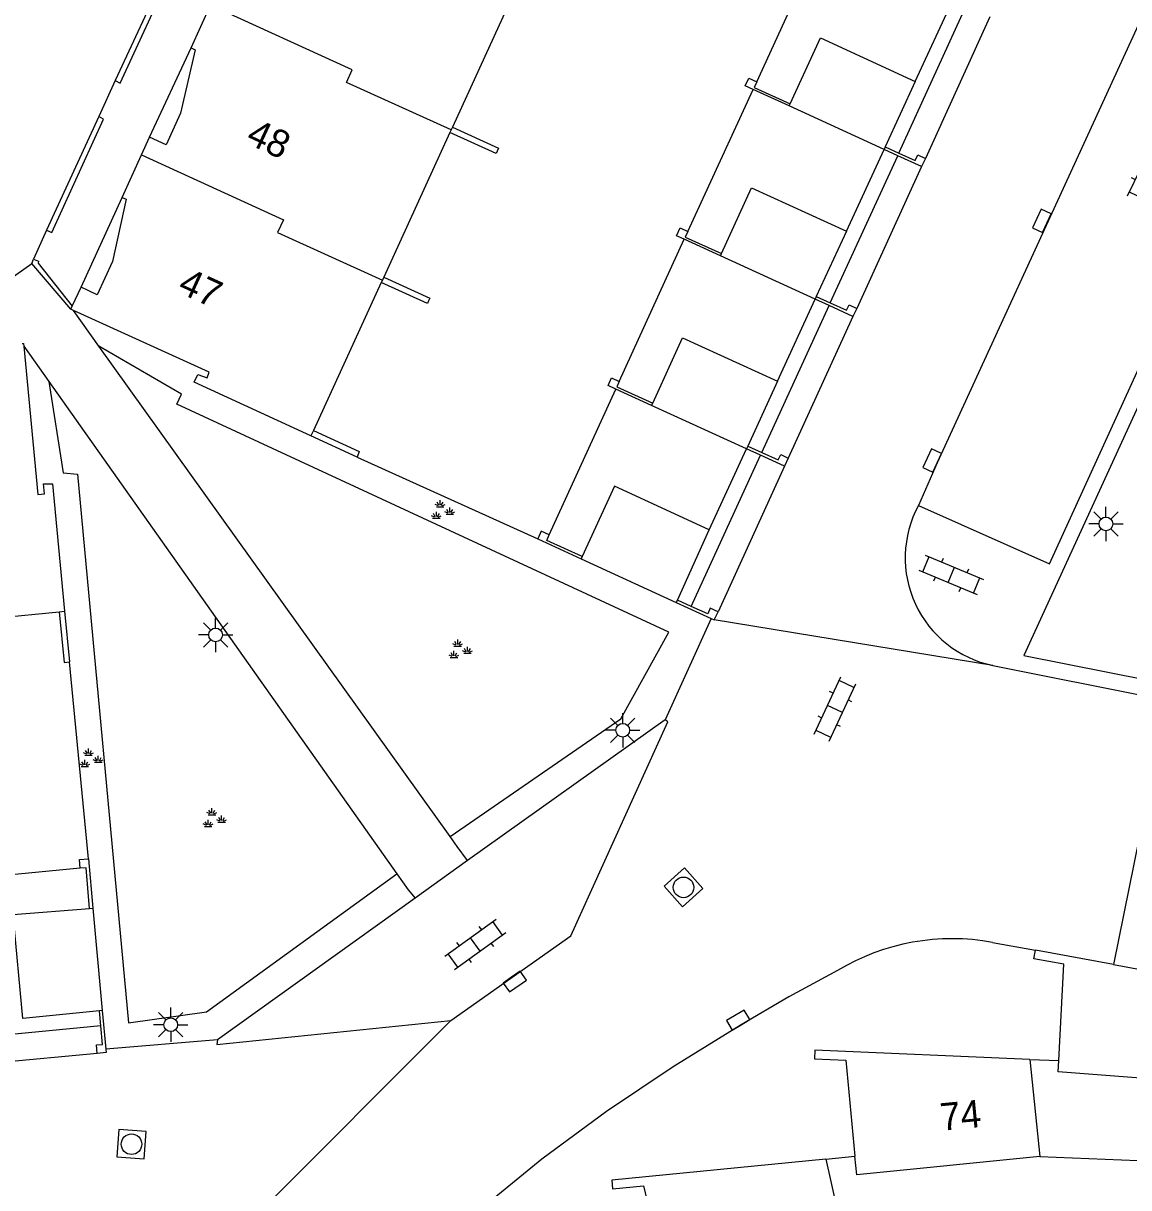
# Model space of a CAD drawing. Extents: x 124000 to 128010, y 398999 to 403000.
# Drawn here: x 126682.76 to 126722.99, y 400386.2 to 400428.6 of the extents above; entities that cross this region are included whole.
import ezdxf

# ---------------------------------------------------------------- set-up
doc = ezdxf.new("R2010")
doc.units = 0
for name, color, linetype in [('gg-afsc-erfafscheiding', 7, 'Continuous'), ('gg-afsc-hekwerk', 7, 'Continuous'), ('gg-afsc-muur', 7, 'Continuous'), ('gg-anno-huisnummerreeks BGT', 7, 'Continuous'), ('gg-bbg-bijgebouw', 7, 'Continuous'), ('gg-bbg-hoofdgebouw', 7, 'Continuous'), ('gg-bbg-luifel en loopbrug', 7, 'Continuous'), ('gg-bbg-onder overbouw', 7, 'Continuous'), ('gg-bbg-pand overbouw', 7, 'Continuous'), ('gg-bbg-tussenscheiding', 7, 'Continuous'), ('gg-knt-verharding', 7, 'Continuous'), ('gg-knt-verharding nz', 7, 'Continuous'), ('gt-grn-groengrens', 7, 'Continuous'), ('gt-grn-weggrens', 7, 'Continuous'), ('gt-symb-groenvak', 7, 'Continuous'), ('gt-symb-klinker verharding', 7, 'Continuous'), ('gt-symb-kolk', 7, 'Continuous'), ('gt-symb-lichtmast', 7, 'Continuous'), ('gt-symb-rioolschacht', 7, 'Continuous')]:
    doc.layers.add(name, color=color, linetype=linetype)

# ---------------------------------------------------------------- blocks, each defined once
blk = doc.blocks.new('gt0-LMAST')
at = {"layer": 'gt-symb-lichtmast'}
for p, q in [((-0.182, 0.173), (-0.447, 0.438)), ((-0.005, 0.246), (-0.005, 0.621)), ((0.172, 0.173), (0.437, 0.438)), ((-0.255, -0.004), (-0.63, -0.004)), ((-0.182, -0.181), (-0.447, -0.446)), ((-0.005, -0.254), (-0.005, -0.629)), ((0.437, -0.446), (0.172, -0.181)), ((0.245, -0.004), (0.62, -0.004))]:
    blk.add_line(p, q, dxfattribs=at)
blk.add_circle((-0.005, -0.004), 0.25, dxfattribs=at)
blk = doc.blocks.new('gt0-KOLK')
at = {"layer": 'gt-symb-kolk'}
blk.add_lwpolyline([(0, 0), (0.375, 0), (0.375, 0.4), (-0.375, 0.4), (-0.375, 0), (0, 0)], dxfattribs=at)
blk = doc.blocks.new('gt0-KL1')
at = {"layer": 'gt-symb-klinker verharding'}
for p, q in [((-0.5, 0.3), (-0.5, 0.45)), ((0.5, 0.3), (0.5, 0.45)), ((-1.15, 0.3), (1.15, 0.3)), ((-1, -0.3), (-1, 0.3)), ((0, -0.3), (0, 0.3)), ((1, -0.3), (1, 0.3)), ((-1.15, -0.3), (1.15, -0.3)), ((-0.5, -0.45), (-0.5, -0.3)), ((0.5, -0.45), (0.5, -0.3))]:
    blk.add_line(p, q, dxfattribs=at)
blk = doc.blocks.new('gt0-RS')
at = {"layer": 'gt-symb-rioolschacht'}
blk.add_lwpolyline([(-0.5, -0.5), (0.5, -0.5), (0.5, 0.5), (-0.5, 0.5)], close=True, dxfattribs=at)
blk.add_circle((0, 0), 0.375, dxfattribs=at)
blk = doc.blocks.new('gt0-GRVAK')
at = {"layer": 'gt-symb-groenvak'}
for p, q in [((-0.11, 0.189), (-0.228, 0.24)), ((-0.182, 0.153), (0.088, 0.153)), ((-0.091, 0.211), (-0.156, 0.322)), ((-0.047, 0.214), (-0.047, 0.393)), ((-0.004, 0.211), (0.061, 0.322)), ((0.015, 0.189), (0.133, 0.24)), ((0.262, -0.052), (0.197, 0.059)), ((0.305, -0.049), (0.305, 0.13)), ((0.349, -0.052), (0.414, 0.059)), ((-0.245, -0.228), (-0.363, -0.177)), ((-0.318, -0.264), (-0.047, -0.264)), ((-0.226, -0.206), (-0.291, -0.095)), ((-0.183, -0.203), (-0.183, -0.024)), ((-0.139, -0.206), (-0.074, -0.095)), ((-0.12, -0.228), (-0.002, -0.177)), ((0.243, -0.074), (0.125, -0.023)), ((0.17, -0.11), (0.441, -0.11)), ((0.368, -0.074), (0.486, -0.023))]:
    blk.add_line(p, q, dxfattribs=at)

msp = doc.modelspace()

# ---------------------------------------------------------------- linework, layer by layer
at = {"layer": 'gg-afsc-erfafscheiding'}
for p, q in [((126715.222, 400426.48), (126716.589, 400429.454)), ((126712.718, 400421.023), (126714.089, 400424.003)), ((126710.207, 400415.568), (126711.578, 400418.551)), ((126707.725, 400410.153), (126709.083, 400413.105))]:
    msp.add_line(p, q, dxfattribs=at)
at = {"layer": 'gg-afsc-hekwerk'}
for p, q in [((126694.906, 400412.798), (126701.479, 400409.821)), ((126685.127, 400398.177), (126684.432, 400405.346))]:
    msp.add_line(p, q, dxfattribs=at)
at = {"layer": 'gg-afsc-muur'}
for p, q in [((126688.022, 400430.66), (126686.101, 400426.517)), ((126685.499, 400425.203), (126683.594, 400421.07)), ((126715.451, 400423.379), (126714.584, 400423.776)), ((126715.596, 400423.669), (126715.451, 400423.379)), ((126683.064, 400419.845), (126683.122, 400420.011)), ((126684.488, 400418.185), (126683.064, 400419.845)), ((126712.954, 400417.92), (126712.084, 400418.319)), ((126713.094, 400418.206), (126712.954, 400417.92)), ((126694.906, 400412.798), (126693.226, 400413.572)), ((126710.465, 400412.475), (126709.591, 400412.874)), ((126710.602, 400412.762), (126710.465, 400412.475)), ((126701.479, 400409.821), (126703.063, 400409.094)), ((126706.526, 400407.506), (126707.796, 400406.923)), ((126684.259, 400407.186), (126684.432, 400405.346)), ((126707.796, 400406.923), (126707.901, 400406.875)), ((126707.901, 400406.875), (126708.047, 400407.17)), ((126685.127, 400398.177), (126685.291, 400396.381)), ((126685.632, 400392.649), (126685.761, 400391.243))]:
    msp.add_line(p, q, dxfattribs=at)
for points in [[(126686.101, 400426.517), (126686.277, 400426.419), (126688.185, 400430.556), (126688.022, 400430.66)], [(126709.328, 400426.185), (126709.037, 400426.318), (126709.163, 400426.595), (126709.454, 400426.463)], [(126683.594, 400421.07), (126683.797, 400420.983), (126685.675, 400425.109), (126685.499, 400425.203)], [(126698.375, 400424.82), (126700.057, 400424.05), (126700.01, 400423.946)], [(126700.01, 400423.946), (126699.968, 400423.855), (126698.286, 400424.625)], [(126714.628, 400423.873), (126715.218, 400423.603), (126715.311, 400423.802), (126715.596, 400423.669)], [(126706.817, 400420.733), (126706.534, 400420.863), (126706.667, 400421.144), (126706.947, 400421.011)], [(126683.122, 400420.011), (126683.31, 400419.934), (126683.292, 400419.867), (126684.538, 400418.292)], [(126695.873, 400419.354), (126697.551, 400418.585), (126697.505, 400418.485)], [(126697.505, 400418.485), (126697.463, 400418.394), (126695.785, 400419.162)], [(126712.128, 400418.415), (126712.72, 400418.149), (126712.82, 400418.345), (126713.094, 400418.206)], [(126704.321, 400415.277), (126704.04, 400415.405), (126704.161, 400415.682), (126704.445, 400415.558)], [(126693.315, 400413.767), (126694.987, 400413), (126694.906, 400412.798)], [(126709.635, 400412.97), (126710.228, 400412.702), (126710.326, 400412.899), (126710.602, 400412.762)], [(126701.896, 400409.971), (126701.603, 400410.101), (126701.479, 400409.821)], [(126708.047, 400407.17), (126707.756, 400407.296), (126707.669, 400407.094), (126707.068, 400407.366)], [(126684.063, 400407.167), (126684.24, 400405.323), (126684.432, 400405.346)], [(126684.83, 400397.832), (126684.804, 400398.151), (126685.127, 400398.177)], [(126685.443, 400391.092), (126685.419, 400391.402), (126685.638, 400391.419), (126685.578, 400392.091)], [(126685.761, 400391.243), (126685.772, 400391.123), (126685.443, 400391.092)]]:
    msp.add_lwpolyline(points, dxfattribs=at)
at = {"layer": 'gg-bbg-bijgebouw'}
for p, q in [((126710.632, 400425.587), (126710.669, 400425.669)), ((126714.089, 400424.003), (126710.632, 400425.587)), ((126714.133, 400424.099), (126714.089, 400424.003)), ((126708.129, 400420.132), (126708.167, 400420.215)), ((126711.578, 400418.551), (126708.129, 400420.132)), ((126711.62, 400418.643), (126711.578, 400418.551)), ((126705.625, 400414.682), (126705.665, 400414.77)), ((126709.083, 400413.105), (126705.625, 400414.682)), ((126709.126, 400413.199), (126709.083, 400413.105)), ((126703.101, 400409.178), (126703.063, 400409.094)), ((126703.063, 400409.094), (126706.526, 400407.506)), ((126706.526, 400407.506), (126706.566, 400407.594)), ((126685.17, 400396.371), (126685.291, 400396.381)), ((126685.291, 400396.381), (126685.632, 400392.649)), ((126722.44, 400394.325), (126719.599, 400394.852)), ((126722.44, 400394.325), (126727.225, 400393.438)), ((126685.632, 400392.649), (126685.53, 400392.639)), ((126719.39, 400390.872), (126719.752, 400387.334))]:
    msp.add_line(p, q, dxfattribs=at)
for points in [[(126710.669, 400425.669), (126711.768, 400428.064), (126715.222, 400426.48), (126714.133, 400424.099)], [(126708.167, 400420.215), (126709.258, 400422.611), (126712.718, 400421.023), (126711.62, 400418.643)], [(126705.665, 400414.77), (126706.749, 400417.146), (126710.207, 400415.568), (126709.126, 400413.199)], [(126706.566, 400407.594), (126707.725, 400410.153), (126704.271, 400411.737), (126703.101, 400409.178)], [(126685.53, 400392.639), (126682.733, 400392.36), (126682.385, 400396.144), (126685.17, 400396.371)], [(126720.449, 400390.826), (126720.634, 400394.335), (126719.541, 400394.537), (126719.599, 400394.852)], [(126719.39, 400390.872), (126711.573, 400391.208), (126711.559, 400390.888), (126712.692, 400390.842), (126713.026, 400387.346)], [(126726.414, 400389.957), (126720.427, 400390.413), (126720.449, 400390.826)], [(126711.969, 400387.242), (126704.173, 400386.476), (126704.204, 400386.158), (126705.332, 400386.272), (126706.135, 400382.904)], [(126711.969, 400387.242), (126712.742, 400383.77), (126706.304, 400382.197), (126706.135, 400382.904)], [(126719.752, 400387.334), (126713.091, 400386.669), (126713.026, 400387.346)]]:
    msp.add_lwpolyline(points, dxfattribs=at)
at = {"layer": 'gg-bbg-hoofdgebouw'}
for p, q in [((126700.786, 400430.083), (126698.375, 400424.82)), ((126688.868, 400427.698), (126689.565, 400429.261)), ((126698.326, 400424.712), (126698.286, 400424.625)), ((126698.375, 400424.82), (126698.326, 400424.712)), ((126687.057, 400423.803), (126687.348, 400424.447)), ((126698.286, 400424.625), (126695.873, 400419.354)), ((126686.358, 400422.254), (126687.057, 400423.803)), ((126695.825, 400419.249), (126695.785, 400419.162)), ((126695.873, 400419.354), (126695.825, 400419.249)), ((126684.538, 400418.292), (126684.861, 400418.983)), ((126695.785, 400419.162), (126693.315, 400413.767)), ((126684.488, 400418.185), (126684.538, 400418.292)), ((126684.579, 400418.143), (126684.488, 400418.185)), ((126693.315, 400413.767), (126693.226, 400413.572)), ((126678.13, 400406.606), (126684.063, 400407.167)), ((126684.063, 400407.167), (126684.259, 400407.186))]:
    msp.add_line(p, q, dxfattribs=at)
for points in [[(126693.226, 400413.572), (126688.98, 400415.528), (126689.11, 400415.809), (126689.452, 400415.683), (126689.518, 400415.894), (126684.579, 400418.143)], [(126682.716, 400416.936), (126682.768, 400416.941), (126682.777, 400416.84)], [(126682.777, 400416.84), (126683.281, 400411.435), (126683.53, 400411.458), (126683.491, 400411.83), (126683.824, 400411.828), (126684.259, 400407.186)]]:
    msp.add_lwpolyline(points, dxfattribs=at)
at = {"layer": 'gg-bbg-luifel en loopbrug'}
for p, q in [((126709.454, 400426.463), (126711.821, 400431.637)), ((126714.628, 400423.873), (126717.081, 400429.229)), ((126709.454, 400426.463), (126709.363, 400426.262)), ((126706.947, 400421.011), (126709.328, 400426.185)), ((126710.632, 400425.587), (126709.328, 400426.185)), ((126709.363, 400426.262), (126710.669, 400425.669)), ((126714.584, 400423.776), (126714.089, 400424.003)), ((126714.133, 400424.099), (126714.628, 400423.873)), ((126712.128, 400418.415), (126714.584, 400423.776)), ((126706.947, 400421.011), (126706.853, 400420.813)), ((126704.445, 400415.558), (126706.817, 400420.733)), ((126708.129, 400420.132), (126706.817, 400420.733)), ((126706.853, 400420.813), (126708.167, 400420.215)), ((126712.084, 400418.319), (126711.578, 400418.551)), ((126711.62, 400418.643), (126712.128, 400418.415)), ((126709.635, 400412.97), (126712.084, 400418.319)), ((126704.445, 400415.558), (126704.361, 400415.365)), ((126701.896, 400409.971), (126704.321, 400415.277)), ((126705.625, 400414.682), (126704.321, 400415.277)), ((126704.361, 400415.365), (126705.665, 400414.77)), ((126707.068, 400407.366), (126709.591, 400412.874)), ((126709.591, 400412.874), (126709.083, 400413.105)), ((126709.126, 400413.199), (126709.635, 400412.97)), ((126707.068, 400407.366), (126706.566, 400407.594)), ((126684.83, 400397.832), (126679.009, 400397.281)), ((126685.578, 400392.091), (126685.53, 400392.639)), ((126685.578, 400392.091), (126679.549, 400391.521)), ((126719.39, 400390.872), (126720.449, 400390.826))]:
    msp.add_line(p, q, dxfattribs=at)
for points in [[(126703.101, 400409.178), (126701.807, 400409.77), (126701.896, 400409.971)], [(126685.17, 400396.371), (126685.049, 400397.85), (126684.83, 400397.832)], [(126719.752, 400387.334), (126726.299, 400387.074), (126726.414, 400389.957)]]:
    msp.add_lwpolyline(points, dxfattribs=at)
at = {"layer": 'gg-bbg-onder overbouw'}
for points in [[(126688.868, 400427.698), (126689.014, 400427.632), (126688.479, 400425.33), (126687.951, 400424.175), (126687.348, 400424.447)], [(126686.358, 400422.254), (126686.504, 400422.188), (126686.004, 400419.919), (126685.45, 400418.708), (126684.861, 400418.983)]]:
    msp.add_lwpolyline(points, dxfattribs=at)
at = {"layer": 'gg-bbg-pand overbouw'}
for p, q in [((126687.348, 400424.447), (126688.868, 400427.698)), ((126684.861, 400418.983), (126686.358, 400422.254))]:
    msp.add_line(p, q, dxfattribs=at)
at = {"layer": 'gg-bbg-tussenscheiding'}
for points in [[(126698.326, 400424.712), (126694.515, 400426.445), (126694.722, 400426.901), (126689.565, 400429.261)], [(126687.057, 400423.803), (126692.221, 400421.439), (126692.014, 400420.983), (126695.825, 400419.249)]]:
    msp.add_lwpolyline(points, dxfattribs=at)
at = {"layer": 'gg-knt-verharding'}
for p, q in [((126717.939, 400428.836), (126715.596, 400423.669)), ((126686.101, 400426.517), (126685.499, 400425.203)), ((126715.451, 400423.379), (126713.094, 400418.206)), ((126683.594, 400421.07), (126683.122, 400420.011)), ((126685.509, 400416.843), (126684.579, 400418.143)), ((126712.954, 400417.92), (126710.602, 400412.762)), ((126682.777, 400416.84), (126683.69, 400415.548)), ((126698.288, 400398.985), (126685.509, 400416.843)), ((126683.69, 400415.548), (126696.357, 400397.626)), ((126710.465, 400412.475), (126708.047, 400407.17)), ((126707.796, 400406.923), (126706.121, 400403.232)), ((126718.045, 400405.217), (126724.382, 400403.953)), ((126706.121, 400403.232), (126698.925, 400398.109)), ((126698.548, 400398.622), (126698.288, 400398.985)), ((126698.925, 400398.109), (126698.548, 400398.622)), ((126696.357, 400397.626), (126696.769, 400397.043)), ((126697.014, 400396.737), (126689.823, 400391.583)), ((126696.769, 400397.043), (126697.014, 400396.737)), ((126689.823, 400391.583), (126685.761, 400391.243)), ((126685.443, 400391.092), (126679.64, 400390.547)), ((126711.969, 400387.242), (126713.026, 400387.346))]:
    msp.add_line(p, q, dxfattribs=at)
for points in [[(126715.34, 400411.039), (126720.107, 400408.917), (126732.489, 400436.036), (126727.785, 400438.241)], [(126725.214, 400418.753), (126719.171, 400405.58), (126729.755, 400403.479), (126730.276, 400406.106), (126731.483, 400405.866)]]:
    msp.add_lwpolyline(points, dxfattribs=at)
for centre, radius, start, end in [((126639.538, 400475.034), 60.245, 307.00626, 316.66244), ((126718.856, 400409.133), 3.999, 151.5382, 258.3025)]:
    msp.add_arc(centre, radius, start, end, dxfattribs=at)
at = {"layer": 'gg-knt-verharding nz'}
for p, q in [((126724.382, 400403.953), (126722.44, 400394.325)), ((126718.039, 400395.133), (126719.599, 400394.852)), ((126689.801, 400391.419), (126698.319, 400392.287)), ((126689.823, 400391.583), (126689.801, 400391.419))]:
    msp.add_line(p, q, dxfattribs=at)
for points in [[(126727.785, 400438.241), (126716.017, 400412.597), (126715.34, 400411.039)], [(126698.319, 400392.287), (126702.689, 400395.374), (126706.221, 400403.163), (126706.121, 400403.232)], [(126712.394, 400394.108), (126710.624, 400393.147), (126708.883, 400392.133), (126706.407, 400390.599), (126703.985, 400388.98), (126701.633, 400387.234), (126699.363, 400385.382), (126697.303, 400383.513), (126695.319, 400381.562), (126693.469, 400379.638), (126691.681, 400377.655)]]:
    msp.add_lwpolyline(points, dxfattribs=at)
msp.add_arc((126716.57, 400387.166), 8.101, 79.5533, 121.0296, dxfattribs=at)
at = {"layer": 'gt-grn-groengrens'}
for points in [[(126698.288, 400398.985), (126704.504, 400403.266), (126706.256, 400406.425), (126688.339, 400414.729), (126688.508, 400415.091), (126685.509, 400416.843)], [(126683.69, 400415.548), (126684.207, 400412.229), (126684.732, 400412.183), (126686.59, 400392.198), (126689.423, 400392.606), (126696.357, 400397.626)]]:
    msp.add_lwpolyline(points, dxfattribs=at)
at = {"layer": 'gt-grn-weggrens'}
for p, q in [((126681.582, 400418.807), (126683.064, 400419.845)), ((126718.045, 400405.217), (126707.901, 400406.875)), ((126698.925, 400398.109), (126697.014, 400396.737)), ((126698.319, 400392.287), (126685.15, 400379.109))]:
    msp.add_line(p, q, dxfattribs=at)

# ---------------------------------------------------------------- block references
at = {"layer": 'gt-symb-groenvak'}
for p in [(126697.974, 400410.837), (126698.615, 400405.768), (126685.179, 400401.799), (126689.67, 400399.621)]:
    msp.add_blockref('gt0-GRVAK', p, dxfattribs=at)
at = {"layer": 'gt-symb-klinker verharding'}
for p, rotation in [((126723.722, 400423.221), 64.20397350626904), ((126716.535, 400408.514), -22.694755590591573), ((126712.302, 400403.63), 65.22886109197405), ((126699.21, 400395.059), 35.757609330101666)]:
    msp.add_blockref('gt0-KL1', p, dxfattribs=dict(at, rotation=rotation))
at = {"layer": 'gt-symb-kolk'}
for p, rotation in [((126720.009, 400421.32), 65.40899949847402), ((126716.017, 400412.597), 65.40899949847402), ((126700.531, 400393.869), -144.4023685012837), ((126708.883, 400392.133), 30.747472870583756)]:
    msp.add_blockref('gt0-KOLK', p, dxfattribs=dict(at, rotation=rotation))
at = {"layer": 'gt-symb-lichtmast'}
for p in [(126722.168, 400410.374), (126689.761, 400406.33), (126704.578, 400402.86), (126688.129, 400392.139)]:
    msp.add_blockref('gt0-LMAST', p, dxfattribs=at)
at = {"layer": 'gt-symb-rioolschacht'}
for p, rotation in [((126706.787, 400397.135), 131.91906411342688), ((126686.694, 400387.784), -4.359151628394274)]:
    msp.add_blockref('gt0-RS', p, dxfattribs=dict(at, rotation=rotation))

# ---------------------------------------------------------------- texts
at = {"layer": 'gg-anno-huisnummerreeks BGT'}
for s, rotation, p in [('48', 334.9, (126690.816, 400424.255)), ('47', 335.4, (126688.333, 400418.822)), ('74', 5.5, (126716.176, 400388.271))]:
    msp.add_text(s, height=1, rotation=rotation, dxfattribs=at).set_placement(p)

doc.saveas('drawing.dxf')
